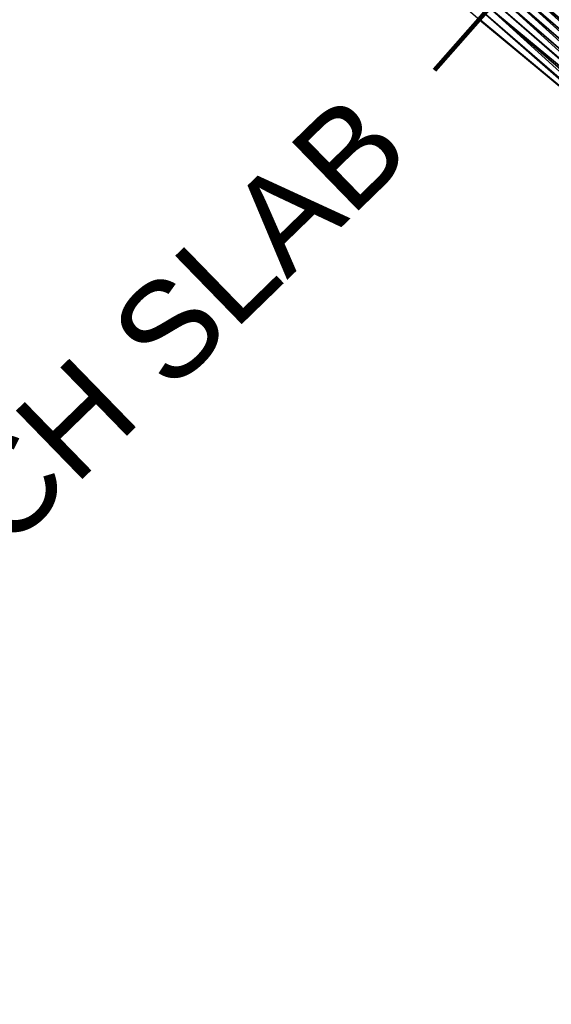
# Model space of a CAD drawing. Header units: feet. Extents: x 2007189 to 2022806, y 818621 to 837694.
# Tile 324 of 656: x 2015400 to 2015436, y 820166 to 820232. Entities that reach past the tile are written whole.
import ezdxf
from ezdxf.enums import TextEntityAlignment as Align

# ---------------------------------------------------------------- set-up
doc = ezdxf.new("R2010")
doc.units = ezdxf.units.FT
doc.header["$MEASUREMENT"] = 0
doc.layers.add('I-77-MM17-21_SB-Surface-Border', color=7, linetype='Continuous')
doc.layers.add('I-77-MM17-21_SB-Surface-TIN', color=7, linetype='Continuous')
doc.layers.add('Notes', color=102, linetype='Continuous', lineweight=100)
doc.styles.add('Style-Arial', font='arial.ttf')

msp = doc.modelspace()

# ---------------------------------------------------------------- linework, layer by layer
at = {"layer": 'I-77-MM17-21_SB-Surface-Border', "color": 3, "linetype": 'Continuous', "lineweight": -3}
msp.add_polyline3d([(2015506.253, 820166.091, 255.471), (2015491.042, 820179.102, 255.397), (2015475.795, 820192.046, 255.353), (2015460.926, 820205.513, 255.283), (2015446.04, 820218.875, 255.227), (2015430.629, 820231.631, 255.346), (2015415.355, 820244.81, 255.34), (2015400.302, 820257.978, 255.262), (2015385.419, 820271.339, 255.242)], dxfattribs=at)
at = {"layer": 'I-77-MM17-21_SB-Surface-TIN', "color": 128, "linetype": 'Continuous', "lineweight": -3}
for points in [[(2015450.047, 820223.52, 255.142), (2015435.229, 820236.962, 255.101), (2015434.902, 820236.584, 255.109)], [(2015450.373, 820223.899, 255.133), (2015435.556, 820237.341, 255.091), (2015435.229, 820236.962, 255.101)], [(2015450.047, 820223.52, 255.142), (2015450.373, 820223.899, 255.133), (2015435.229, 820236.962, 255.101)], [(2015449.393, 820222.763, 255.159), (2015434.576, 820236.205, 255.117), (2015434.249, 820235.826, 255.132)], [(2015449.72, 820223.142, 255.153), (2015434.902, 820236.584, 255.109), (2015434.576, 820236.205, 255.117)], [(2015449.393, 820222.763, 255.159), (2015449.72, 820223.142, 255.153), (2015434.576, 820236.205, 255.117)], [(2015449.72, 820223.142, 255.153), (2015450.047, 820223.52, 255.142), (2015434.902, 820236.584, 255.109)], [(2015433.922, 820235.448, 255.159), (2015433.814, 820235.323, 255.172), (2015448.959, 820222.259, 255.172)], [(2015449.067, 820222.384, 255.166), (2015434.103, 820235.657, 255.143), (2015433.922, 820235.448, 255.159)], [(2015449.067, 820222.384, 255.166), (2015433.922, 820235.448, 255.159), (2015448.959, 820222.259, 255.172)], [(2015449.393, 820222.763, 255.159), (2015434.249, 820235.826, 255.132), (2015434.103, 820235.657, 255.143)], [(2015449.067, 820222.384, 255.166), (2015449.393, 820222.763, 255.159), (2015434.103, 820235.657, 255.143)], [(2015448.414, 820221.627, 255.2), (2015433.534, 820234.998, 255.205), (2015433.269, 820234.691, 255.233)], [(2015448.74, 820222.006, 255.183), (2015433.596, 820235.069, 255.197), (2015433.534, 820234.998, 255.205)], [(2015448.414, 820221.627, 255.2), (2015448.74, 820222.006, 255.183), (2015433.534, 820234.998, 255.205)], [(2015448.74, 820222.006, 255.183), (2015433.814, 820235.323, 255.172), (2015433.596, 820235.069, 255.197)], [(2015448.74, 820222.006, 255.183), (2015448.959, 820222.259, 255.172), (2015433.814, 820235.323, 255.172)], [(2015447.76, 820220.87, 255.206), (2015432.943, 820234.312, 255.251), (2015432.616, 820233.934, 255.266)], [(2015448.224, 820221.408, 255.205), (2015433.269, 820234.691, 255.233), (2015432.943, 820234.312, 255.251)], [(2015447.76, 820220.87, 255.206), (2015448.087, 820221.249, 255.205), (2015432.943, 820234.312, 255.251)], [(2015448.087, 820221.249, 255.205), (2015448.224, 820221.408, 255.205), (2015432.943, 820234.312, 255.251)], [(2015448.224, 820221.408, 255.205), (2015448.414, 820221.627, 255.2), (2015433.269, 820234.691, 255.233)], [(2015447.107, 820220.113, 255.222), (2015432.289, 820233.555, 255.28), (2015431.963, 820233.176, 255.295)], [(2015447.434, 820220.491, 255.212), (2015432.616, 820233.934, 255.266), (2015432.289, 820233.555, 255.28)], [(2015447.107, 820220.113, 255.222), (2015447.434, 820220.491, 255.212), (2015432.289, 820233.555, 255.28)], [(2015447.434, 820220.491, 255.212), (2015447.76, 820220.87, 255.206), (2015432.616, 820233.934, 255.266)], [(2015446.781, 820219.734, 255.227), (2015431.963, 820233.176, 255.295), (2015431.636, 820232.798, 255.308)], [(2015446.781, 820219.734, 255.227), (2015447.107, 820220.113, 255.222), (2015431.963, 820233.176, 255.295)], [(2015446.127, 820218.977, 255.226), (2015431.309, 820232.419, 255.326), (2015430.983, 820232.041, 255.339)], [(2015446.718, 820219.661, 255.227), (2015431.636, 820232.798, 255.308), (2015431.309, 820232.419, 255.326)], [(2015446.127, 820218.977, 255.226), (2015446.454, 820219.356, 255.226), (2015431.309, 820232.419, 255.326)], [(2015446.454, 820219.356, 255.226), (2015446.718, 820219.661, 255.227), (2015431.309, 820232.419, 255.326)], [(2015446.718, 820219.661, 255.227), (2015446.781, 820219.734, 255.227), (2015431.636, 820232.798, 255.308)], [(2015446.04, 820218.875, 255.227), (2015430.656, 820231.662, 255.346), (2015430.629, 820231.631, 255.346)], [(2015446.04, 820218.875, 255.227), (2015430.983, 820232.041, 255.339), (2015430.656, 820231.662, 255.346)], [(2015446.04, 820218.875, 255.227), (2015446.127, 820218.977, 255.226), (2015430.983, 820232.041, 255.339)]]:
    msp.add_3dface(points, dxfattribs=at)
at = {"layer": 'Notes'}
msp.add_line((2015452.38, 820256.168), (2015427.76, 820228.195), dxfattribs=at)

# ---------------------------------------------------------------- texts
at = {"layer": 'Notes', "style": 'Style-Arial'}
msp.add_text('APPROACH SLAB', height=6.34397, rotation=44.19376, dxfattribs=at).set_placement((2015368.328, 820174.845), align=Align.TOP_LEFT)

doc.saveas('drawing.dxf')
